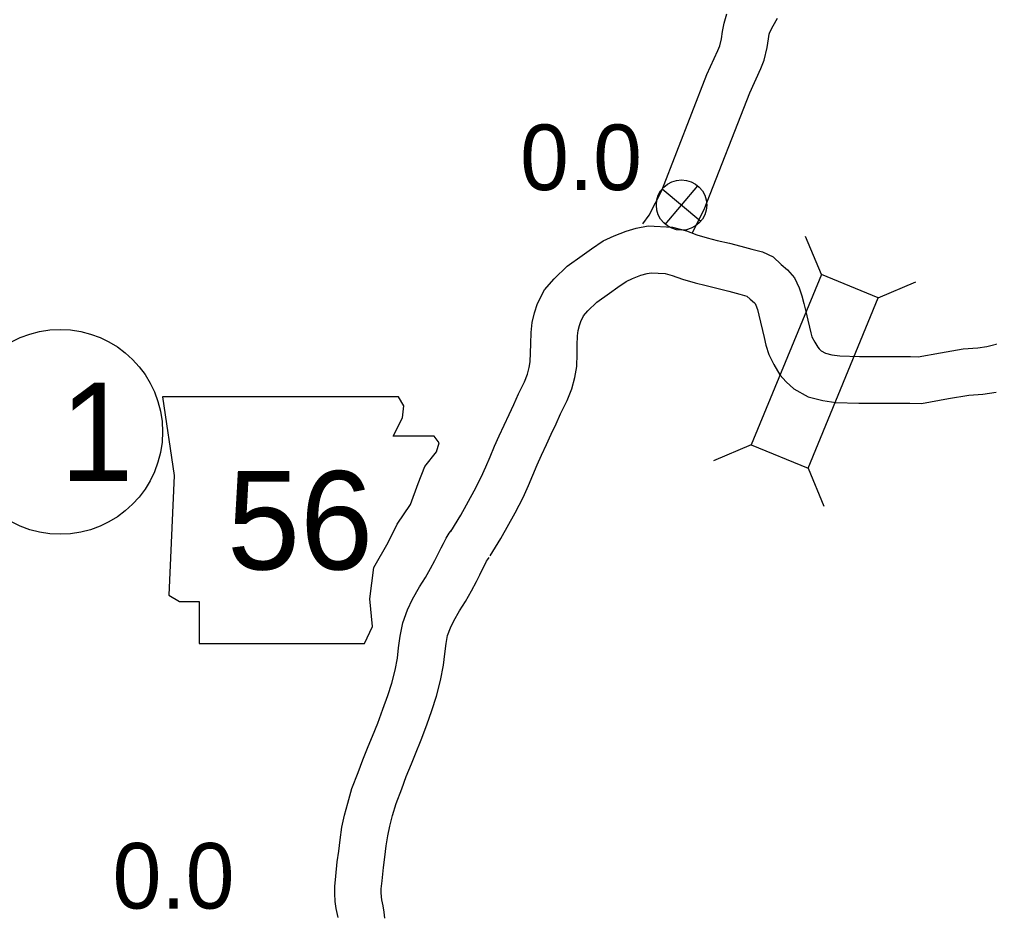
# Model space of a CAD drawing. Extents: x -939622 to -934222, y 1383701 to 1385301.
# Drawn here: x -936532.16 to -936513.4, y 1385018.1 to 1385035.42 of the extents above; entities that cross this region are included whole.
import ezdxf

# ---------------------------------------------------------------- set-up
doc = ezdxf.new("R2010")
doc.units = 0
for name, color, linetype in [('Level 10', 7, 'Continuous'), ('Level 20', 7, 'Continuous'), ('Level 21', 7, 'Continuous'), ('Level 25', 7, 'Continuous'), ('Level 26', 7, 'Continuous'), ('Level 27', 7, 'Continuous')]:
    doc.layers.add(name, color=color, linetype=linetype)

msp = doc.modelspace()

# ---------------------------------------------------------------- linework, layer by layer
at = {"layer": 'Level 10'}
for points in [[(-936520.103, 1385031.468), (-936519.983, 1385031.635), (-936519.736, 1385032.112), (-936518.864, 1385034.354), (-936518.65, 1385034.817), (-936518.616, 1385034.904), (-936518.581, 1385035.044), (-936518.562, 1385035.185), (-936518.533, 1385035.346), (-936518.477, 1385035.523)], [(-936519.142, 1385031.301), (-936518.915, 1385031.741), (-936518.035, 1385034.001), (-936517.821, 1385034.466), (-936517.756, 1385034.632), (-936517.696, 1385034.873), (-936517.672, 1385035.045), (-936517.657, 1385035.131), (-936517.644, 1385035.172), (-936517.58, 1385035.293), (-936517.499, 1385035.443)], [(-936523.819, 1385025.524), (-936523.624, 1385025.84), (-936523.366, 1385026.308), (-936523.23, 1385026.569), (-936523.141, 1385026.773), (-936523.055, 1385026.967), (-936522.971, 1385027.168), (-936522.881, 1385027.369), (-936522.785, 1385027.576), (-936522.691, 1385027.784), (-936522.598, 1385027.978), (-936522.507, 1385028.181), (-936522.39, 1385028.416), (-936522.334, 1385028.56), (-936522.298, 1385028.691), (-936522.28, 1385028.798), (-936522.275, 1385028.974), (-936522.272, 1385029.149), (-936522.262, 1385029.37), (-936522.242, 1385029.562), (-936522.197, 1385029.747), (-936522.138, 1385029.926), (-936522.006, 1385030.189), (-936521.819, 1385030.407), (-936521.568, 1385030.646), (-936521.276, 1385030.858), (-936521.097, 1385030.986), (-936520.869, 1385031.138), (-936520.659, 1385031.236), (-936520.428, 1385031.328), (-936520.229, 1385031.384), (-936520.003, 1385031.427), (-936519.529, 1385031.4), (-936519.261, 1385031.329), (-936519.059, 1385031.253), (-936518.858, 1385031.197), (-936518.663, 1385031.148), (-936518.427, 1385031.092), (-936518.208, 1385031.036), (-936517.998, 1385030.976), (-936517.791, 1385030.925), (-936517.583, 1385030.828), (-936517.425, 1385030.683), (-936517.303, 1385030.575), (-936517.17, 1385030.424), (-936517.081, 1385030.229), (-936517.028, 1385030.078), (-936516.987, 1385029.927), (-936516.949, 1385029.77), (-936516.913, 1385029.606), (-936516.881, 1385029.47), (-936516.856, 1385029.358), (-936516.832, 1385029.283), (-936516.779, 1385029.18), (-936516.721, 1385029.081), (-936516.696, 1385029.052), (-936516.654, 1385029.015), (-936516.568, 1385028.966), (-936516.448, 1385028.936), (-936516.295, 1385028.913), (-936515.914, 1385028.903), (-936514.925, 1385028.903), (-936514.779, 1385028.898), (-936514.347, 1385028.976), (-936513.907, 1385029.05), (-936513.628, 1385029.069), (-936513.45, 1385029.097), (-936513.15, 1385029.174)], [(-936523.054, 1385025.05), (-936522.846, 1385025.386), (-936522.573, 1385025.883), (-936522.418, 1385026.18), (-936522.317, 1385026.411), (-936522.228, 1385026.611), (-936522.145, 1385026.81), (-936522.062, 1385026.996), (-936521.966, 1385027.202), (-936521.875, 1385027.405), (-936521.782, 1385027.599), (-936521.693, 1385027.796), (-936521.566, 1385028.052), (-936521.478, 1385028.277), (-936521.418, 1385028.496), (-936521.382, 1385028.709), (-936521.375, 1385028.954), (-936521.372, 1385029.122), (-936521.364, 1385029.304), (-936521.353, 1385029.408), (-936521.331, 1385029.5), (-936521.304, 1385029.581), (-936521.251, 1385029.688), (-936521.166, 1385029.787), (-936520.992, 1385029.952), (-936520.75, 1385030.127), (-936520.584, 1385030.245), (-936520.426, 1385030.352), (-936520.302, 1385030.409), (-936520.139, 1385030.474), (-936520.022, 1385030.507), (-936519.943, 1385030.523), (-936519.672, 1385030.507), (-936519.536, 1385030.471), (-936519.338, 1385030.396), (-936519.088, 1385030.327), (-936518.878, 1385030.274), (-936518.644, 1385030.218), (-936518.441, 1385030.166), (-936518.229, 1385030.106), (-936518.092, 1385030.072), (-936518.089, 1385030.071), (-936518.027, 1385030.014), (-936517.942, 1385029.939), (-936517.934, 1385029.93), (-936517.917, 1385029.893), (-936517.888, 1385029.81), (-936517.859, 1385029.703), (-936517.826, 1385029.567), (-936517.79, 1385029.407), (-936517.758, 1385029.268), (-936517.725, 1385029.121), (-936517.667, 1385028.939), (-936517.57, 1385028.75), (-936517.455, 1385028.551), (-936517.333, 1385028.414), (-936517.18, 1385028.279), (-936516.908, 1385028.124), (-936516.625, 1385028.052), (-936516.374, 1385028.015), (-936515.926, 1385028.003), (-936514.94, 1385028.003), (-936514.713, 1385027.996), (-936514.193, 1385028.089), (-936513.801, 1385028.155), (-936513.528, 1385028.174), (-936513.269, 1385028.214)], [(-936525.997, 1385018.06), (-936526.006, 1385018.117), (-936526.033, 1385018.235), (-936526.054, 1385018.37), (-936526.061, 1385018.525), (-936526.061, 1385018.663), (-936526.042, 1385018.861), (-936526.012, 1385019.136), (-936525.984, 1385019.341), (-936525.959, 1385019.562), (-936525.922, 1385019.805), (-936525.871, 1385020.04), (-936525.81, 1385020.274), (-936525.728, 1385020.552), (-936525.607, 1385020.865), (-936525.516, 1385021.111), (-936525.412, 1385021.366), (-936525.333, 1385021.564), (-936525.228, 1385021.819), (-936525.128, 1385022.091), (-936525.036, 1385022.352), (-936524.958, 1385022.592), (-936524.894, 1385022.84), (-936524.85, 1385023.076), (-936524.826, 1385023.271), (-936524.797, 1385023.501), (-936524.747, 1385023.757), (-936524.654, 1385024.008), (-936524.556, 1385024.214), (-936524.422, 1385024.452), (-936524.306, 1385024.632), (-936524.206, 1385024.809), (-936524.124, 1385024.964), (-936524.063, 1385025.089), (-936524.004, 1385025.206), (-936523.96, 1385025.291), (-936523.909, 1385025.394), (-936523.846, 1385025.49), (-936523.799, 1385025.554)], [(-936525.094, 1385018.052), (-936525.102, 1385018.165), (-936525.122, 1385018.289), (-936525.149, 1385018.404), (-936525.157, 1385018.46), (-936525.161, 1385018.546), (-936525.161, 1385018.618), (-936525.147, 1385018.769), (-936525.118, 1385019.026), (-936525.091, 1385019.23), (-936525.067, 1385019.444), (-936525.037, 1385019.642), (-936524.996, 1385019.83), (-936524.943, 1385020.032), (-936524.875, 1385020.263), (-936524.765, 1385020.546), (-936524.677, 1385020.785), (-936524.577, 1385021.029), (-936524.499, 1385021.226), (-936524.389, 1385021.493), (-936524.281, 1385021.786), (-936524.183, 1385022.064), (-936524.094, 1385022.34), (-936524.015, 1385022.643), (-936523.96, 1385022.939), (-936523.933, 1385023.16), (-936523.908, 1385023.358), (-936523.878, 1385023.513), (-936523.824, 1385023.657), (-936523.757, 1385023.798), (-936523.651, 1385023.988), (-936523.535, 1385024.167), (-936523.417, 1385024.376), (-936523.322, 1385024.555), (-936523.258, 1385024.687), (-936523.203, 1385024.795), (-936523.155, 1385024.887), (-936523.126, 1385024.948), (-936523.108, 1385024.975), (-936523.074, 1385025.021)]]:
    msp.add_lwpolyline(points, dxfattribs=at)
at = {"layer": 'Level 20'}
for p, q in [((-936516.651, 1385030.491), (-936516.956, 1385031.222)), ((-936515.552, 1385030.04), (-936514.821, 1385030.345)), ((-936518.005, 1385027.194), (-936518.735, 1385026.889)), ((-936516.906, 1385026.743), (-936516.6, 1385026.012))]:
    msp.add_line(p, q, dxfattribs=at)
msp.add_lwpolyline([(-936516.906, 1385026.743), (-936515.552, 1385030.04), (-936516.651, 1385030.491), (-936518.005, 1385027.194)], close=True, dxfattribs=at)
at = {"layer": 'Level 21'}
msp.add_lwpolyline([(-936529.394, 1385028.125), (-936529.165, 1385026.602), (-936529.267, 1385024.293), (-936529.064, 1385024.166), (-936528.683, 1385024.166), (-936528.683, 1385023.354), (-936525.486, 1385023.354), (-936525.334, 1385023.684), (-936525.384, 1385024.217), (-936525.308, 1385024.826), (-936525.029, 1385025.308), (-936524.851, 1385025.663), (-936524.598, 1385026.044), (-936524.445, 1385026.45), (-936524.318, 1385026.78), (-936524.09, 1385027.059), (-936524.039, 1385027.237), (-936524.141, 1385027.364), (-936524.928, 1385027.364), (-936524.75, 1385027.719), (-936524.725, 1385027.947), (-936524.83, 1385028.123)], close=True, dxfattribs=at)
at = {"layer": 'Level 26'}
for p, q in [((-936519.729, 1385032.143), (-936518.982, 1385031.517)), ((-936519.669, 1385031.457), (-936519.042, 1385032.203))]:
    msp.add_line(p, q, dxfattribs=at)
msp.add_circle((-936519.355, 1385031.83), 0.487, dxfattribs=at)
at = {"layer": 'Level 27'}
msp.add_circle((-936531.371, 1385027.447), 1.98, dxfattribs=at)

# ---------------------------------------------------------------- texts
at = {"layer": 'Level 21'}
msp.add_text('56', height=1.9008, dxfattribs=at).set_placement((-936528.145, 1385024.788))
at = {"layer": 'Level 25'}
for p in [(-936522.476, 1385032.119), (-936530.356, 1385018.234)]:
    msp.add_text('0.0', height=1.2672, dxfattribs=at).set_placement(p)
at = {"layer": 'Level 27'}
msp.add_text('1', height=1.901, dxfattribs=at).set_placement((-936531.371, 1385026.496))

doc.saveas('drawing.dxf')
